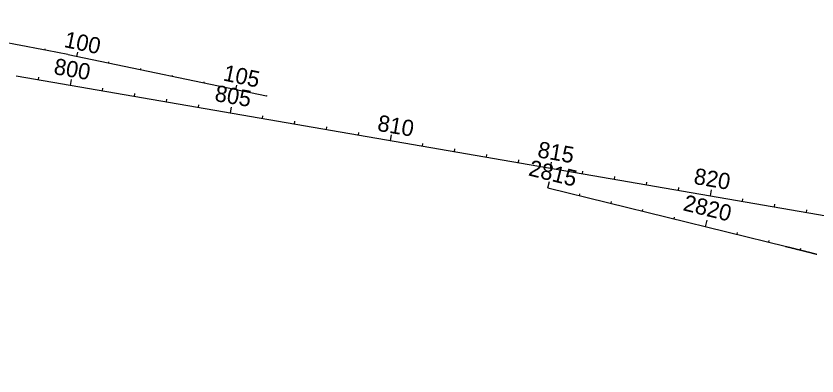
# Model space of a CAD drawing. Extents: x 448091 to 665917, y 1461380 to 1587607.
# Drawn here: x 559888 to 562355, y 1495965 to 1497074 of the extents above; entities that cross this region are included whole.
import ezdxf

# ---------------------------------------------------------------- set-up
doc = ezdxf.new("R2010")
doc.units = 0
doc.layers.add('TextShtNo', color=7, linetype='Continuous')
doc.layers.add('TextTitle', color=7, linetype='Continuous')

msp = doc.modelspace()

# ---------------------------------------------------------------- linework, layer by layer
at = {"layer": 'TextShtNo'}
for p, q in [((560048.3, 1496955.5), (560659, 1496828.3)), ((559888.2, 1496889.7), (565236.4, 1495965.2)), ((561526.1, 1496544.5), (562260.4, 1496364))]:
    msp.add_line(p, q, dxfattribs=at)
msp.add_arc((558879.9, 1491346.3), 5729.6, 78.2337, 88.7431, dxfattribs=at)
msp.add_spline([(562257.5, 1496364.7), (562258.8, 1496364.4), (562260.2, 1496364.1), (562261.5, 1496363.7), (562262.8, 1496363.4), (562264.1, 1496363.1), (562265.4, 1496362.8), (562266.7, 1496362.4), (562268, 1496362.1), (562269.3, 1496361.8), (562270.7, 1496361.5), (562272, 1496361.2), (562273.3, 1496360.8), (562274.6, 1496360.5), (562275.9, 1496360.2), (562277.2, 1496359.9), (562278.5, 1496359.5), (562279.8, 1496359.2), (562281.1, 1496358.9), (562282.5, 1496358.6), (562283.8, 1496358.2), (562285.1, 1496357.9), (562286.4, 1496357.6), (562287.7, 1496357.3), (562289, 1496356.9), (562290.3, 1496356.6), (562291.6, 1496356.3), (562293, 1496356), (562294.3, 1496355.6), (562295.6, 1496355.3), (562296.9, 1496355), (562298.2, 1496354.7), (562299.5, 1496354.3), (562300.8, 1496354), (562302.1, 1496353.7), (562303.4, 1496353.4), (562304.8, 1496353), (562306.1, 1496352.7), (562307.4, 1496352.4), (562308.7, 1496352), (562310, 1496351.7), (562311.3, 1496351.4), (562312.6, 1496351.1), (562313.9, 1496350.7), (562315.2, 1496350.4), (562316.5, 1496350.1), (562317.9, 1496349.7), (562319.2, 1496349.4), (562320.5, 1496349.1), (562321.8, 1496348.7), (562323.1, 1496348.4), (562324.4, 1496348.1), (562325.7, 1496347.7), (562327, 1496347.4), (562328.3, 1496347.1), (562329.6, 1496346.7), (562331, 1496346.4), (562332.3, 1496346.1), (562333.6, 1496345.7), (562334.9, 1496345.4), (562336.2, 1496345.1), (562337.5, 1496344.7), (562338.8, 1496344.4), (562340.1, 1496344), (562341.4, 1496343.7), (562342.7, 1496343.4), (562344, 1496343), (562345.3, 1496342.7), (562346.7, 1496342.3), (562348, 1496342), (562349.3, 1496341.7), (562350.6, 1496341.3), (562351.9, 1496341), (562353.2, 1496340.6), (562354.5, 1496340.3)], degree=3, dxfattribs=at)
at = {"layer": 'TextTitle'}
for p, q in [((559977.5, 1496969.7), (559978.3, 1496973.7)), ((560075.5, 1496949.8), (560078.4, 1496963.5)), ((560173.4, 1496929.4), (560174.2, 1496933.3)), ((560271.3, 1496909), (560272.1, 1496912.9)), ((560369.2, 1496888.6), (560370, 1496892.5)), ((559957, 1496877.8), (559958.5, 1496886.3)), ((560055.6, 1496860.8), (560058.7, 1496879.1)), ((560467.1, 1496868.2), (560467.9, 1496872.1)), ((560154.1, 1496843.8), (560155.6, 1496852.2)), ((560565, 1496847.8), (560567.9, 1496861.5)), ((560252.6, 1496826.7), (560254.1, 1496835.2)), ((560351.2, 1496809.7), (560352.7, 1496818.2)), ((560449.7, 1496792.7), (560451.2, 1496801.1)), ((560548.3, 1496775.6), (560551.4, 1496794)), ((560646.8, 1496758.6), (560648.3, 1496767.1)), ((560745.3, 1496741.6), (560746.8, 1496750)), ((560843.9, 1496724.5), (560845.3, 1496733)), ((560942.4, 1496707.5), (560943.9, 1496716)), ((561041, 1496690.5), (561044.1, 1496708.8)), ((561139.5, 1496673.4), (561141, 1496681.9)), ((561238, 1496656.4), (561239.5, 1496664.9)), ((561336.6, 1496639.3), (561338, 1496647.8)), ((561435.1, 1496622.3), (561436.6, 1496630.8)), ((561533.6, 1496605.3), (561536.8, 1496623.6)), ((561632.2, 1496588.2), (561633.6, 1496596.7)), ((561730.7, 1496571.2), (561732.2, 1496579.7)), ((561526.1, 1496544.5), (561531, 1496564.4)), ((561829.3, 1496554.2), (561830.7, 1496562.6)), ((561927.8, 1496537.1), (561929.3, 1496545.6)), ((561623.2, 1496520.6), (561624.6, 1496526.4)), ((562026.3, 1496520.1), (562029.5, 1496538.4)), ((561720.3, 1496496.7), (561721.7, 1496502.6)), ((562124.9, 1496503.1), (562126.3, 1496511.5)), ((562223.4, 1496486), (562224.9, 1496494.5)), ((561817.4, 1496472.9), (561818.8, 1496478.7)), ((562322, 1496469), (562323.4, 1496477.5)), ((561914.5, 1496449), (561916, 1496454.8)), ((562011.6, 1496425.1), (562016.5, 1496445.1)), ((562108.7, 1496401.3), (562110.2, 1496407.1)), ((562205.8, 1496377.4), (562207.3, 1496383.2)), ((562302.9, 1496353.5), (562304.4, 1496359.3))]:
    msp.add_line(p, q, dxfattribs=at)
msp.add_circle((560659, 1496828.3), 0.8, dxfattribs=at)

# ---------------------------------------------------------------- texts
for s, rotation, p in [('100', 348.2337, (560033.5, 1496979.2)), ('800', 350.1919, (560002.3, 1496895.7)), ('105', 348.2337, (560523.5, 1496876.2)), ('805', 350.1919, (560497.8, 1496812.9)), ('810', 350.1919, (560998.6, 1496721.2)), ('815', 350.1919, (561491.8, 1496639.5)), ('2815', 346.1919, (561463.5, 1496583.7)), ('820', 350.1919, (561972.9, 1496557.5)), ('2820', 346.1919, (561939.5, 1496476.3))]:
    msp.add_text(s, height=50, rotation=rotation, dxfattribs=at).set_placement(p)

doc.saveas('drawing.dxf')
